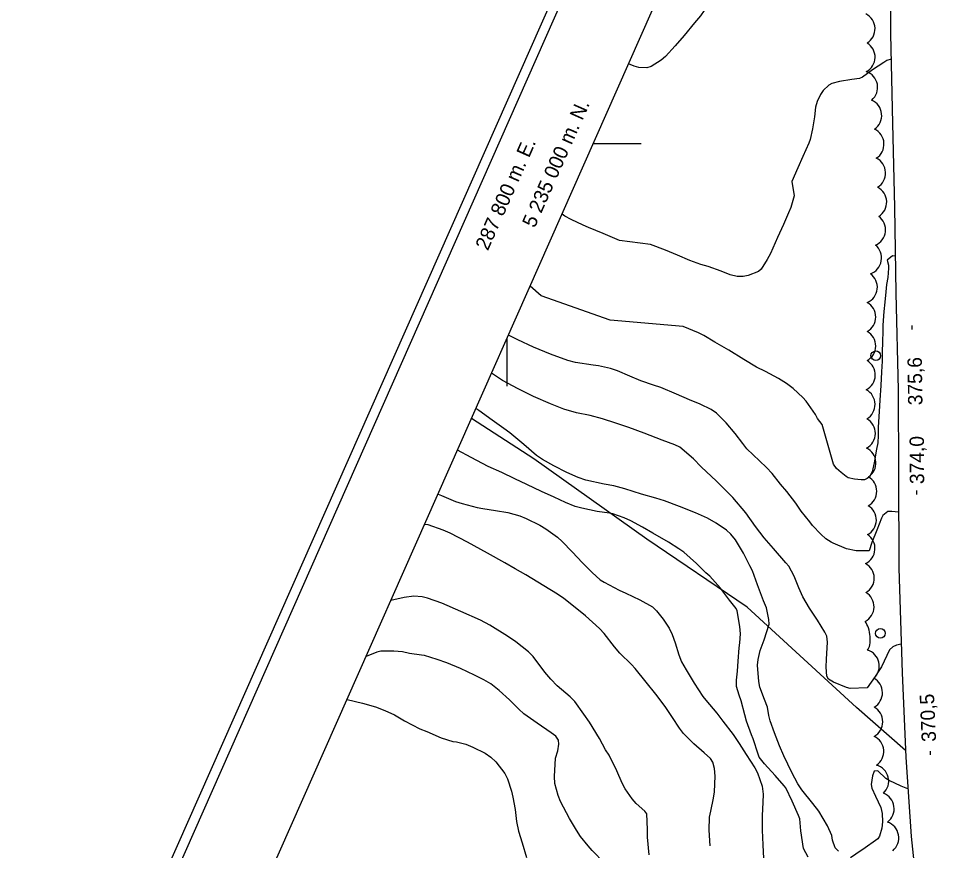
# Model space of a CAD drawing. Extents: x 287698 to 290158, y 5234163 to 5237182.
# Drawn here: x 287698.1 to 287889.1, y 5234852.5 to 5235026.1 of the extents above; entities that cross this region are included whole.
import ezdxf

# ---------------------------------------------------------------- set-up
doc = ezdxf.new("R2010")
doc.units = 0
for name, color, linetype in [('Niveau 1', 7, 'Continuous'), ('Niveau 2', 7, 'Continuous'), ('Niveau 21', 7, 'Continuous'), ('Niveau 22', 7, 'Continuous'), ('Niveau 3', 7, 'Continuous'), ('Niveau 36', 7, 'Continuous'), ('Niveau 44', 7, 'Continuous'), ('Niveau 60', 7, 'Continuous'), ('Niveau 61', 7, 'Continuous')]:
    doc.layers.add(name, color=color, linetype=linetype)

msp = doc.modelspace()

# ---------------------------------------------------------------- linework, layer by layer
at = {"layer": 'Niveau 1'}
for points in [[(287841.08, 5235027.72), (287840.3, 5235026.67), (287839.03, 5235025.21), (287836.9, 5235022.56), (287835.03, 5235020.36), (287833.01, 5235018.17), (287832.11, 5235017.36), (287829.99, 5235016.1), (287829.13, 5235015.81), (287827.44, 5235015.84), (287826.47, 5235016.11), (287825.31, 5235016.6)], [(287869.05, 5234852.43), (287868.35, 5234853.16), (287867.81, 5234854.75), (287867.65, 5234855.69), (287866.73, 5234857.72), (287864.96, 5234860.79), (287863.71, 5234862.35), (287861.38, 5234865.2), (287860.55, 5234866.51), (287859.34, 5234868.84), (287857.64, 5234872.32), (287856.74, 5234874.4), (287855.72, 5234877.11), (287854.78, 5234879.65), (287854.54, 5234880.73), (287854.26, 5234882.46), (287853.65, 5234884.06), (287852.69, 5234886.66), (287852.47, 5234887.83), (287852.15, 5234891.23), (287852.28, 5234892.41), (287852.75, 5234894.29), (287853.55, 5234896.5), (287854.58, 5234899.79), (287854.52, 5234900.77), (287854.02, 5234903.19), (287853.45, 5234904.65), (287852.16, 5234908), (287851.1, 5234910.89), (287850.57, 5234911.94), (287849.23, 5234914.59), (287847.6, 5234917.38), (287846.64, 5234918.53), (287845.68, 5234919.39), (287843.58, 5234920.81), (287841.75, 5234921.85), (287839.26, 5234922.97), (287835.9, 5234924.33), (287832.77, 5234925.5), (287830.95, 5234926.04), (287827.97, 5234926.89), (287824.53, 5234928), (287822.26, 5234928.61), (287820.2, 5234928.97), (287816.36, 5234929.82), (287814.82, 5234930.36), (287812.45, 5234931.39), (287809.72, 5234932.83), (287807.37, 5234934.11), (287806.13, 5234934.96), (287803.45, 5234937.26), (287800.54, 5234939.67), (287799.27, 5234940.59), (287796.86, 5234942.34), (287794.06, 5234944.32), (287793.5, 5234944.74)], [(287842.31, 5234853.56), (287842.11, 5234856.83), (287842.2, 5234859.51), (287842.46, 5234860.76), (287843.02, 5234863.46), (287843.21, 5234864.84), (287843.38, 5234868.08), (287843.22, 5234869.67), (287842.86, 5234871.03), (287842.35, 5234871.75), (287841.07, 5234872.95), (287838.89, 5234874.85), (287836.73, 5234877.01), (287835.93, 5234878.09), (287834.48, 5234880.34), (287832.92, 5234882.59), (287830.96, 5234885.16), (287828.98, 5234887.66), (287826.66, 5234890.53), (287825.9, 5234891.34), (287823.5, 5234893.74), (287822.38, 5234895.05), (287820.18, 5234897.81), (287819.23, 5234898.85), (287816.33, 5234901.49), (287814.84, 5234902.73), (287811.78, 5234905.16), (287810.48, 5234906.02), (287807.67, 5234907.8), (287803.89, 5234910.08), (287801.64, 5234911.31), (287799.53, 5234912.58), (287795.89, 5234914.6), (287791.73, 5234916.85), (287788.1, 5234918.77), (287786.64, 5234919.41), (287783.51, 5234920.48), (287782.8, 5234920.58)], [(287883.53, 5234865.41), (287882.1, 5234866.02), (287879.58, 5234867.16), (287878.93, 5234867.6), (287877.26, 5234869.22), (287876.51, 5234869.11), (287876.15, 5234868.14), (287875.88, 5234866.37), (287876.03, 5234865.59), (287876.74, 5234863.92), (287877.85, 5234861.58), (287878.16, 5234860.32), (287878.23, 5234858.53), (287878.11, 5234857.26), (287877.61, 5234855.54), (287877.28, 5234855.03), (287874.13, 5234852.81)], [(287873.78, 5234852.57), (287871.56, 5234851.06)], [(287874.13, 5234852.81), (287873.78, 5234852.57)]]:
    msp.add_lwpolyline(points, dxfattribs=at)
at = {"layer": 'Niveau 2'}
for points in [[(287880.02, 5235017.62), (287879.12, 5235017.32), (287878.52, 5235016.91), (287876.14, 5235015.35), (287874.05, 5235013.88), (287873.46, 5235013.6), (287871.82, 5235013.34), (287869.27, 5235012.93), (287867.63, 5235012.5), (287867.01, 5235012.16), (287865.89, 5235011.06), (287865.28, 5235010.23), (287864.6, 5235008.79), (287864.28, 5235007.62), (287864.02, 5235005.58), (287863.63, 5235003.07), (287863.17, 5235000.86), (287862.85, 5235000.11), (287861.65, 5234997.28), (287860.59, 5234994.93), (287859.33, 5234992.08)], [(287859.33, 5234992.08), (287859.81, 5234989.12), (287859.1, 5234986.67), (287858.6, 5234985.54), (287857.62, 5234983.12), (287856.33, 5234980.38), (287854.87, 5234977.09), (287854.19, 5234975.81), (287852.9, 5234973.78), (287852.35, 5234973.34), (287850.22, 5234972.5), (287849.17, 5234972.29), (287847.9, 5234972.28), (287846.48, 5234972.64), (287844.61, 5234973.36), (287841.9, 5234974.34), (287840.36, 5234974.79), (287838.05, 5234975.65), (287835.52, 5234976.7), (287832.99, 5234977.8), (287829.89, 5234978.96), (287823.38, 5234979.8)], [(287823.38, 5234979.8), (287819.99, 5234981.23), (287816.93, 5234982.47), (287815.86, 5234983), (287813.32, 5234984.16), (287812.05, 5234984.88), (287811.43, 5234985.25)], [(287880.87, 5234976.55), (287880.31, 5234976.58), (287879.19, 5234975.66)], [(287879.19, 5234975.66), (287879.46, 5234974.65), (287879.44, 5234974.01), (287879.3, 5234972.06), (287879.05, 5234970.59), (287878.92, 5234969.1), (287878.69, 5234966.9), (287878.53, 5234964.95), (287878.32, 5234962.14), (287878.31, 5234960.58), (287878.21, 5234958.9), (287878.12, 5234956.24), (287878.12, 5234954.61), (287878.03, 5234952.41), (287877.86, 5234949.55), (287877.65, 5234946.51), (287877.54, 5234944.11), (287877.35, 5234940.83), (287877.32, 5234939.11), (287877.23, 5234937.59), (287877, 5234936.27), (287876.5, 5234933.44), (287876.07, 5234931.53), (287875.48, 5234930.5), (287875.05, 5234930.16), (287874.46, 5234929.91), (287873.79, 5234929.85), (287872.4, 5234930.02), (287871.08, 5234930.32), (287870.62, 5234930.56), (287869.58, 5234931.42), (287868.61, 5234932.25), (287867.98, 5234933.14), (287867.98, 5234933.14)], [(287821.46, 5234963.19), (287807.05, 5234968.23), (287804.8, 5234970.27)], [(287867.98, 5234933.14), (287865.68, 5234941.45), (287864.68, 5234942.65), (287864.24, 5234943.47), (287862.28, 5234946.28), (287861.59, 5234947.05), (287859.63, 5234948.92), (287858.18, 5234950), (287856.58, 5234950.98), (287853.86, 5234952.47), (287851.95, 5234953.4), (287849.32, 5234954.99), (287846.18, 5234956.95), (287843.28, 5234958.56), (287841.01, 5234959.96), (287839.84, 5234960.5), (287836.67, 5234961.87), (287821.46, 5234963.19)], [(287867.53, 5234916.87), (287866.44, 5234917.58), (287865.35, 5234918.57), (287863.66, 5234920.34), (287863.08, 5234921.12), (287861.29, 5234923.33), (287860.15, 5234925), (287858.3, 5234927.45), (287856.97, 5234928.98), (287855.2, 5234931.19), (287854.05, 5234932.45), (287852.58, 5234933.82), (287849.92, 5234936.37), (287849.14, 5234937.47), (287847.53, 5234939.53), (287845.63, 5234941.78), (287843.63, 5234943.79), (287842.5, 5234944.56), (287840.22, 5234945.65), (287838.03, 5234946.54), (287835.29, 5234947.77), (287832, 5234949.15), (287830.47, 5234949.63), (287827.89, 5234950.53), (287825.57, 5234951.51), (287822.96, 5234952.61), (287821.51, 5234953.11), (287819.06, 5234953.68), (287817.93, 5234953.81), (287814.26, 5234954.33), (287812.64, 5234954.75), (287809.06, 5234956.08), (287805.46, 5234957.56), (287802.19, 5234959.06), (287800.28, 5234960.06)], [(287871.46, 5234886.34), (287870.75, 5234886.56), (287868, 5234887.67), (287867, 5234888.29), (287866.61, 5234888.9), (287866.46, 5234890.83), (287866.53, 5234892.45), (287866.78, 5234896.01), (287866.64, 5234897.27), (287866.23, 5234898.09), (287864.66, 5234900.58), (287862.99, 5234903.08), (287861.62, 5234905.47), (287860.77, 5234907.38), (287859.8, 5234909.78), (287858.71, 5234911.86), (287858.08, 5234912.6), (287855.5, 5234915.54), (287853.56, 5234917.8), (287851.78, 5234920.16), (287849.72, 5234923.01), (287847.06, 5234926.19), (287845.79, 5234927.44), (287843.61, 5234929.62), (287840.44, 5234932.61), (287838.81, 5234934.24), (287836, 5234936.66), (287834.92, 5234937.16), (287832.28, 5234938.12), (287828.56, 5234939.61), (287825.37, 5234940.8), (287822.63, 5234941.71), (287819.86, 5234942.6), (287817.32, 5234943.26), (287814.48, 5234943.86), (287811.81, 5234944.63), (287809.02, 5234945.72), (287805.52, 5234947.27), (287802.31, 5234948.83), (287799.03, 5234950.61), (287796.92, 5234952), (287796.76, 5234952.11)], [(287862.73, 5234851.21), (287861.77, 5234852.99), (287861.18, 5234856.68), (287861.01, 5234859.19), (287860.73, 5234859.85), (287859.38, 5234862.87), (287858.05, 5234865.63), (287857.72, 5234866.09), (287855.86, 5234868.23), (287853.66, 5234870.67), (287852.55, 5234872.07), (287852.3, 5234872.65), (287851.29, 5234875.84), (287850.92, 5234876.68), (287849.88, 5234879.53), (287849.5, 5234880.9), (287848.78, 5234883.78), (287848.33, 5234884.98), (287847.82, 5234886.79), (287847.77, 5234888.07), (287848.02, 5234889.95), (287848.14, 5234892.06), (287848.35, 5234894.87), (287848.52, 5234895.85), (287848.6, 5234897.77), (287848.46, 5234899.26), (287847.95, 5234902.55), (287847.73, 5234903.05), (287846.34, 5234904.8), (287844.45, 5234907.29), (287842.27, 5234909.79), (287841.41, 5234910.51), (287839.45, 5234912.41), (287836.82, 5234914.82), (287835.8, 5234915.52), (287833.6, 5234916.85), (287830.39, 5234918.72), (287828.2, 5234920.02), (287825.78, 5234921.36), (287824.39, 5234921.96), (287822.04, 5234922.79), (287821.32, 5234922.91), (287818.76, 5234923.27), (287815.58, 5234923.95), (287814.2, 5234924.33), (287812.13, 5234925.17), (287809.77, 5234926.23), (287807.16, 5234927.45), (287804.09, 5234928.88), (287801.63, 5234930.07), (287798.91, 5234931.39), (287796.05, 5234932.69), (287792.51, 5234934.51), (287789.66, 5234936.06)], [(287785.6, 5234926.91), (287786.3, 5234926.58), (287789.24, 5234925.36), (287790.6, 5234924.94), (287793.74, 5234924.1), (287794.91, 5234923.92), (287797.6, 5234923.5), (287800.13, 5234923.04), (287802.64, 5234922.36), (287803.97, 5234921.79), (287806.8, 5234920.42), (287808.05, 5234919.66), (287810.49, 5234917.91), (287811.44, 5234917.05), (287813.55, 5234914.84), (287815.72, 5234912.56), (287817.7, 5234910.56), (287819.38, 5234909.04), (287820.18, 5234908.53), (287823.37, 5234906.87), (287824.7, 5234906.26), (287827.66, 5234904.88), (287830.27, 5234903.37), (287831.14, 5234902.53), (287832.51, 5234900.8), (287833.74, 5234898.97), (287834.41, 5234897.59), (287835.02, 5234895.86), (287835.78, 5234893.38), (287836.35, 5234891.95), (287837.28, 5234890.23), (287838.99, 5234887.46), (287840.8, 5234884.7), (287841.43, 5234883.9), (287843.69, 5234881.24), (287844.98, 5234879.56), (287847.1, 5234876.78), (287848.38, 5234874.9), (287849.82, 5234872.62), (287851.61, 5234869.82), (287852.14, 5234868.8), (287853.14, 5234865.99), (287853.34, 5234864.33), (287853.28, 5234862.61), (287853.15, 5234859.89), (287853.15, 5234856.84), (287853.25, 5234853.73), (287853.43, 5234850.93)], [(287881.58, 5234923.16), (287880.19, 5234923.3), (287879.34, 5234923.24), (287878.32, 5234922.47), (287878.01, 5234921.91), (287877.07, 5234919.41), (287876.03, 5234916.83), (287875.46, 5234915.06)], [(287875.46, 5234915.06), (287872.74, 5234915.1), (287870.74, 5234915.46), (287867.95, 5234916.69), (287867.53, 5234916.87)], [(287829.56, 5234851.69), (287829.27, 5234855.38), (287829.22, 5234856.95), (287829.09, 5234860.24), (287828.71, 5234860.75), (287826.87, 5234862.4), (287826.06, 5234863.33), (287824.56, 5234865.47), (287823.99, 5234866.64), (287822.84, 5234869.22), (287821.23, 5234872.45), (287820.51, 5234873.55), (287819.21, 5234875.93), (287817.13, 5234879.33), (287815.98, 5234881.04), (287814.09, 5234883.66), (287813.14, 5234884.6), (287810.41, 5234886.93), (287809.11, 5234888.29), (287807.86, 5234889.78), (287805.4, 5234893.01), (287804.42, 5234894.03), (287801.79, 5234896.09), (287800.08, 5234897.25), (287796.36, 5234899.58), (287794.42, 5234900.59), (287790.37, 5234902.41), (287786.38, 5234904.14), (287783.39, 5234905.22), (287782.25, 5234905.49), (287780.58, 5234905.59), (287778.53, 5234905.31), (287775.77, 5234904.69)], [(287820.29, 5234849.95), (287817.72, 5234852.55), (287816.85, 5234853.54), (287815.25, 5234855.53), (287814.46, 5234856.79), (287812.98, 5234859.27), (287811.12, 5234862.79), (287810.6, 5234864.07), (287809.94, 5234866.57), (287809.88, 5234868.02), (287810.04, 5234871.81), (287810.56, 5234873.38), (287810.79, 5234874.77), (287810.73, 5234875.58), (287810.13, 5234876.45), (287809.17, 5234877.15), (287806.25, 5234879.12), (287803.44, 5234881.1), (287802.4, 5234882.06), (287800.51, 5234884.02), (287798.35, 5234885.97), (287796.58, 5234887.31), (287795.13, 5234888.19), (287793.18, 5234889.14), (287790.24, 5234890.53), (287787.43, 5234891.73), (287785.43, 5234892.43), (287782.8, 5234893.23), (287782.13, 5234893.3), (287779.64, 5234893.65), (287778.17, 5234894), (287776.4, 5234894.17), (287773.64, 5234894.15), (287772.87, 5234893.97), (287770.96, 5234893.15), (287770.61, 5234893.04)], [(287882.13, 5234895.6), (287881.17, 5234895.4), (287880.35, 5234895.02), (287879.7, 5234894.4), (287879.15, 5234893.24), (287878.03, 5234890.89), (287877.33, 5234889.82), (287876.68, 5234888.85)], [(287876.68, 5234888.85), (287875.04, 5234886.53), (287871.46, 5234886.34)], [(287766.63, 5234884.04), (287769.84, 5234883.29), (287772.53, 5234882.54), (287774.5, 5234881.78), (287776.51, 5234880.87), (287778.6, 5234879.65), (287781.83, 5234877.96), (287783.23, 5234877.39), (287786.26, 5234876.06), (287788.7, 5234875.29), (287789.45, 5234875.24), (287791.37, 5234874.73), (287792.86, 5234874.14), (287795.41, 5234872.88), (287796.58, 5234872.06), (287797.61, 5234871.1)], [(287797.61, 5234871.1), (287799.52, 5234868.63), (287800.07, 5234867.5), (287800.92, 5234864.94), (287801.21, 5234863.72), (287801.67, 5234861.12), (287801.95, 5234858.65), (287802.37, 5234856.63), (287803.12, 5234854.21), (287804.01, 5234851.14)]]:
    msp.add_lwpolyline(points, dxfattribs=at)
at = {"layer": 'Niveau 21'}
msp.add_lwpolyline([(287879.89, 5235042.85), (287879.9, 5235022.89), (287880.33, 5235004.18), (287880.73, 5234986.71), (287880.98, 5234968.8), (287881.52, 5234948.64), (287881.54, 5234930.98), (287881.63, 5234911.44), (287882.32, 5234889.66), (287883.09, 5234872.04), (287884.19, 5234855.52), (287885.99, 5234838.36), (287887.83, 5234822.33), (287890.56, 5234805.45)], dxfattribs=at)
at = {"layer": 'Niveau 22'}
msp.add_lwpolyline([(287883.03, 5234873.43), (287872.82, 5234882.39), (287850.04, 5234903.31), (287829.13, 5234917.5), (287805.57, 5234934.23), (287792.58, 5234942.66)], dxfattribs=at)
at = {"layer": 'Niveau 3'}
for p, q in [((287884.43, 5234961.25), (287884.43, 5234962.05)), ((287885.39, 5234926.84), (287885.41, 5234927.64)), ((287888.26, 5234872.51), (287888.22, 5234873.3))]:
    msp.add_line(p, q, dxfattribs=at)
at = {"layer": 'Niveau 36'}
for centre in [(287876.82, 5234955.75), (287877.78, 5234897.86)]:
    msp.add_ellipse(centre, major_axis=(0.918, 0.397), ratio=0.999992, dxfattribs=at)
at = {"layer": 'Niveau 44'}
msp.add_arc((287873.21, 5234945.59), 3.47, 300.306, 62.1478, dxfattribs=at)
for centre, major_axis, ratio, start_param, end_param in [((287873.19, 5235023.94), (3.48, -0.01), 0.997719, 5.261171, 7.381978), ((287873.18, 5235018.02), (3.5, -0.06), 0.985497, 5.226345, 7.323208), ((287873.73, 5235011.71), (3.42, 0.67), 0.994438, 5.216715, 7.334354), ((287874.59, 5235005.86), (3.47, -0.1), 0.999767, 5.34603, 7.476312), ((287875.06, 5234999.87), (3.47, 0.21), 0.999978, 5.221865, 7.346316), ((287875.39, 5234993.85), (3.46, -0.29), 0.999767, 5.348178, 7.477295), ((287875.59, 5234987.78), (3.51, 0.17), 0.993831, 5.214052, 7.329776), ((287875.39, 5234982.01), (3.46, -0.4), 0.989172, 5.229111, 7.340721), ((287874.55, 5234976.14), (3.38, -0.82), 0.999009, 5.286299, 7.407989), ((287873.7, 5234970.04), (3.4, -0.6), 0.999139, 5.287559, 7.413127), ((287873.35, 5234963.84), (3.44, -0.41), 0.99969, 5.331995, 7.460964), ((287873.32, 5234957.77), (3.48, -0.01), 0.999458, 5.221506, 7.34717), ((287873.24, 5234951.74), (-2.97, 1.8), 0.999984, 2.591033, 4.722576), ((287873.23, 5234939.55), (3.5, -0.02), 0.99935, 5.221347, 7.343083), ((287873.36, 5234933.4), (3.49, 0.22), 0.986616, 5.228286, 7.330277), ((287873.55, 5234927.5), (3.48, -0.08), 0.994937, 5.24211, 7.358667), ((287873.46, 5234921.5), (3.48, -0.11), 0.991504, 5.233025, 7.348867), ((287873.16, 5234915.56), (3.49, -0.2), 0.99175, 5.210773, 7.325788), ((287873.04, 5234909.37), (-3.04, 1.65), 0.999984, 2.592809, 4.722244), ((287873, 5234903.41), (3.46, -0.07), 0.995057, 5.21624, 7.336509), ((287874.14, 5234897.5), (-0.51, 3.42), 0.423404, 3.481294, 5.634142), ((287874.11, 5234891.07), (3.36, 0.8), 0.993202, 5.212411, 7.327815), ((287874.72, 5234885.47), (3.5, 0.09), 0.992602, 5.214519, 7.324502), ((287874.78, 5234879.43), (3.49, 0.01), 0.998622, 5.214659, 7.342869), ((287874.97, 5234873.24), (3.51, 0.33), 0.984516, 5.22148, 7.319032), ((287876.03, 5234867.04), (3.4, 0.76), 0.996181, 5.246925, 7.364718), ((287877.17, 5234861.28), (3.44, 0.5), 0.999344, 5.218267, 7.342139), ((287878.13, 5234855.22), (3.43, 0.64), 0.99606, 5.216972, 7.337915)]:
    msp.add_ellipse(centre, major_axis=major_axis, ratio=ratio, start_param=start_param, end_param=end_param, dxfattribs=at)
at = {"layer": 'Niveau 60'}
for points in [[(289088.15, 5234163.34), (287698.12, 5234778.71), (288762.01, 5237181.96), (290152.07, 5236566.6), (289088.15, 5234163.34)], [(289087.13, 5234165.98), (287700.76, 5234779.73), (288763.06, 5237179.33), (290149.43, 5236565.58), (289087.13, 5234165.98)]]:
    msp.add_lwpolyline(points, dxfattribs=at)
msp.add_lwpolyline([(289077.96, 5234189.73), (287724.51, 5234788.9), (288562.53, 5236681.9), (289915.99, 5236082.74)], close=True, dxfattribs=at)
at = {"layer": 'Niveau 61'}
for p, q in [((287817.96, 5235000), (287827.96, 5235000)), ((287800, 5234949.42), (287800, 5234959.42))]:
    msp.add_line(p, q, dxfattribs=at)

# ---------------------------------------------------------------- texts
at = {"layer": 'Niveau 3'}
for s, rotation, p in [('375,6', 90.8304, (287886.56, 5234945.45)), ('374,0', 90.3619, (287886.92, 5234928.99)), ('370,5', 92.5905, (287889.4, 5234875.3))]:
    msp.add_text(s, height=3, rotation=rotation, dxfattribs=at).set_placement(p)
at = {"layer": 'Niveau 61'}
for s, p in [('5 235 000 m. N.', (287805.73, 5234982.25)), ('287 800 m. E.', (287795.97, 5234977.51))]:
    msp.add_text(s, height=3, rotation=66.1213, dxfattribs=at).set_placement(p)

doc.saveas('drawing.dxf')
